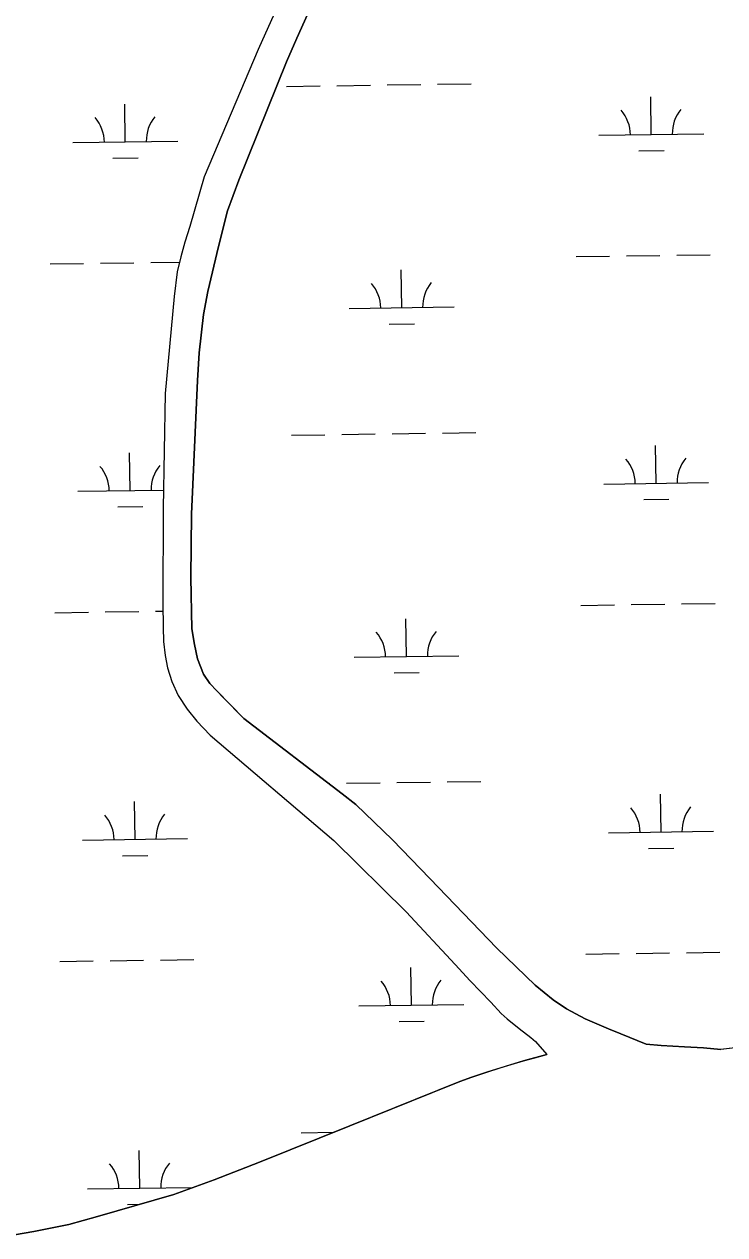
# Model space of a CAD drawing. Extents: x 3767014 to 3805179, y 361544 to 387384.
# Drawn here: x 3797535 to 3798204, y 377321 to 378476 of the extents above; entities that cross this region are included whole.
import ezdxf

# ---------------------------------------------------------------- set-up
doc = ezdxf.new("R2010")
doc.units = 0
doc.layers.add('V-TOPO-SHOR', color=7, linetype='Continuous')
doc.layers.add('V-WETL-SWMP', color=7, linetype='Continuous')

msp = doc.modelspace()

# ---------------------------------------------------------------- linework, layer by layer
at = {"layer": 'V-TOPO-SHOR'}
for points in [[(3797774.168, 378486.48), (3797758.349, 378451.68), (3797707.01, 378330.142), (3797693.276, 378282.88), (3797688.608, 378268.079), (3797684.723, 378253.796), (3797681.096, 378239.774), (3797678.254, 378216.146), (3797669.738, 378123.451), (3797667.981, 378014.143), (3797667.512, 377923.272), (3797667.782, 377900.682), (3797668.05, 377886.922), (3797669.875, 377873.681), (3797671.958, 377861.999), (3797676.122, 377848.759), (3797682.1, 377835.523), (3797690.675, 377822.545), (3797700.028, 377811.125), (3797712.758, 377797.633), (3797830.688, 377697.219), (3797899.79, 377629.234), (3797946.552, 377578.89), (3797960.581, 377563.319), (3797980.583, 377543.079), (3797990.457, 377532.179), (3797995.911, 377527.25), (3798007.601, 377517.911), (3798018.768, 377509.348), (3798023.186, 377505.457), (3798034.006, 377493.046)], [(3797805.586, 378484.94), (3797795.213, 378462.604), (3797785.618, 378440.013), (3797739.984, 378327.045), (3797729.355, 378297.699), (3797720.547, 378263.684), (3797710.444, 378220.838), (3797706.303, 378199.027), (3797702.168, 378162.414), (3797700.626, 378135.932), (3797694.986, 378008.448), (3797694.24, 377948.21), (3797695.305, 377899.14), (3797697.65, 377884.343), (3797700.515, 377870.583), (3797706.235, 377856.048), (3797712.472, 377846.963), (3797718.966, 377839.957), (3797725.202, 377833.729), (3797744.945, 377813.749), (3797838.452, 377741.88), (3797851.699, 377731.503), (3797886.769, 377697.768), (3797922.101, 377660.921), (3797986.267, 377594.49), (3798022.895, 377559.201), (3798040.039, 377545.188), (3798052.765, 377536.628), (3798070.384, 377527.278), (3798092.72, 377517.684)], [(3799258.124, 378148.597), (3799182.141, 378092.934), (3799102.658, 378034.314), (3799041.687, 377992.101), (3799008.014, 377972.434), (3798990.591, 377960.85), (3798974.027, 377949.734), (3798937.788, 377930.376), (3798920.368, 377918.715), (3798863.749, 377876.346), (3798793.289, 377833.977), (3798710.622, 377782.437), (3798594.977, 377705.006), (3798493.255, 377645.77), (3798414.551, 377585.206), (3798374.187, 377547.5), (3798343.7, 377528.763), (3798331.492, 377522.701), (3798307.461, 377513.528), (3798281.566, 377507.39), (3798199.777, 377497.824)], [(3798092.72, 377517.684), (3798104.406, 377513.016), (3798128.558, 377503.163)], [(3798128.558, 377503.163), (3798142.904, 377501.891), (3798165.19, 377500.368), (3798183.38, 377499.608), (3798199.777, 377497.824)], [(3797525.88, 377321.203), (3797544.325, 377324.287), (3797563.535, 377328.139), (3797577.879, 377330.965), (3797605.029, 377338.666), (3797678.026, 377359.711), (3797716.445, 377373.568), (3797759.729, 377390.499), (3797846.04, 377425.13), (3797924.669, 377456.94), (3797950.791, 377467.456), (3797962.317, 377471.563), (3797976.659, 377476.439), (3797989.212, 377480.287), (3797999.968, 377483.623), (3798011.494, 377487.215), (3798022.508, 377490.04), (3798034.006, 377493.046)]]:
    msp.add_lwpolyline(points, dxfattribs=at)
at = {"layer": 'V-WETL-SWMP'}
for p, q in [((3797774.168, 378486.48), (3797758.349, 378451.68)), ((3797795.212, 378462.605), (3797805.585, 378484.94)), ((3797785.617, 378440.012), (3797795.212, 378462.605)), ((3797758.349, 378451.68), (3797707.009, 378330.142)), ((3797739.984, 378327.045), (3797785.617, 378440.012)), ((3797785.59, 378416.526), (3797817.587, 378416.971)), ((3797833.586, 378417.193), (3797865.582, 378417.637)), ((3797881.581, 378417.86), (3797913.578, 378418.304)), ((3797929.576, 378418.526), (3797961.573, 378418.971)), ((3798133.577, 378370.613), (3798133.077, 378406.61)), ((3797631.718, 378363.642), (3797631.218, 378399.638)), ((3798083.582, 378369.919), (3798183.573, 378371.308)), ((3797581.723, 378362.947), (3797681.713, 378364.336)), ((3798121.793, 378355.017), (3798145.791, 378355.35)), ((3797619.933, 378348.046), (3797643.931, 378348.379)), ((3797707.009, 378330.142), (3797693.275, 378282.88)), ((3797729.356, 378297.7), (3797739.984, 378327.045)), ((3797720.547, 378263.683), (3797729.356, 378297.7)), ((3797693.275, 378282.88), (3797688.609, 378268.079)), ((3797688.609, 378268.079), (3797684.723, 378253.796)), ((3797710.445, 378220.837), (3797720.547, 378263.683)), ((3797684.723, 378253.796), (3797681.096, 378239.774)), ((3798061.78, 378254.173), (3798093.777, 378254.617)), ((3798109.775, 378254.839), (3798141.772, 378255.284)), ((3798157.771, 378255.506), (3798189.768, 378255.951)), ((3797559.92, 378247.201), (3797591.917, 378247.646)), ((3797607.916, 378247.868), (3797639.913, 378248.313)), ((3797655.911, 378248.535), (3797683.461, 378248.917)), ((3797681.096, 378239.774), (3797678.253, 378216.146)), ((3797895.377, 378205.427), (3797894.877, 378241.423)), ((3797678.253, 378216.146), (3797669.737, 378123.451)), ((3797706.303, 378199.026), (3797710.445, 378220.837)), ((3797845.382, 378204.732), (3797945.372, 378206.121)), ((3797702.169, 378162.415), (3797706.303, 378199.026)), ((3797883.592, 378189.831), (3797907.59, 378190.164)), ((3797700.626, 378135.931), (3797702.169, 378162.415)), ((3797694.985, 378008.447), (3797700.626, 378135.931)), ((3797669.737, 378123.451), (3797667.98, 378014.144)), ((3797790.211, 378083.883), (3797822.208, 378084.328)), ((3797838.206, 378084.55), (3797870.203, 378084.994)), ((3797886.202, 378085.217), (3797918.199, 378085.661)), ((3797934.197, 378085.883), (3797966.194, 378086.328)), ((3797636.339, 378030.999), (3797635.839, 378066.995)), ((3798138.198, 378037.97), (3798137.698, 378073.967)), ((3797586.344, 378030.304), (3797668.258, 378031.442)), ((3798088.203, 378037.276), (3798188.193, 378038.665)), ((3798126.414, 378022.374), (3798150.411, 378022.708)), ((3797624.554, 378015.403), (3797648.552, 378015.736)), ((3797667.98, 378014.144), (3797667.511, 377923.271)), ((3797694.24, 377948.211), (3797694.985, 378008.447)), ((3797695.306, 377899.14), (3797694.24, 377948.211)), ((3797612.536, 377915.225), (3797644.533, 377915.67)), ((3797660.532, 377915.892), (3797667.599, 377915.99)), ((3797667.511, 377923.271), (3797667.783, 377900.683)), ((3798066.401, 377921.53), (3798098.398, 377921.974)), ((3798114.396, 377922.197), (3798146.393, 377922.641)), ((3798162.391, 377922.863), (3798194.388, 377923.308)), ((3797564.541, 377914.558), (3797596.538, 377915.003)), ((3797899.998, 377872.784), (3797899.498, 377908.78)), ((3797667.783, 377900.683), (3797668.051, 377886.922)), ((3797697.651, 377884.343), (3797695.306, 377899.14)), ((3797668.051, 377886.922), (3797669.876, 377873.682)), ((3797700.515, 377870.583), (3797697.651, 377884.343)), ((3797669.876, 377873.682), (3797671.959, 377861.999)), ((3797706.235, 377856.047), (3797700.515, 377870.583)), ((3797850.003, 377872.089), (3797949.993, 377873.478)), ((3797671.959, 377861.999), (3797676.121, 377848.76)), ((3797676.121, 377848.76), (3797682.1, 377835.522)), ((3797712.471, 377846.963), (3797706.235, 377856.047)), ((3797718.966, 377839.957), (3797712.471, 377846.963)), ((3797888.213, 377857.188), (3797912.211, 377857.521)), ((3797682.1, 377835.522), (3797690.675, 377822.545)), ((3797744.944, 377813.748), (3797718.966, 377839.957)), ((3797690.675, 377822.545), (3797700.028, 377811.126)), ((3797838.452, 377741.881), (3797744.944, 377813.748)), ((3797700.028, 377811.126), (3797712.758, 377797.633)), ((3797712.758, 377797.633), (3797830.688, 377697.219)), ((3797825.716, 377751.669), (3797826.829, 377751.685)), ((3797842.827, 377751.907), (3797874.824, 377752.352)), ((3797890.823, 377752.574), (3797922.819, 377753.018)), ((3797938.818, 377753.241), (3797970.815, 377753.685)), ((3797640.96, 377698.356), (3797640.459, 377734.353)), ((3797851.699, 377731.503), (3797838.452, 377741.881)), ((3797886.769, 377697.769), (3797851.699, 377731.503)), ((3798142.819, 377705.327), (3798142.319, 377741.324)), ((3797590.964, 377697.662), (3797690.955, 377699.051)), ((3797830.688, 377697.219), (3797899.789, 377629.233)), ((3797922.1, 377660.921), (3797886.769, 377697.769)), ((3798092.824, 377704.633), (3798192.814, 377706.022)), ((3798131.035, 377689.731), (3798155.032, 377690.065)), ((3797629.175, 377682.76), (3797653.173, 377683.093)), ((3797986.267, 377594.49), (3797922.1, 377660.921)), ((3797899.789, 377629.233), (3797946.552, 377578.89)), ((3798022.895, 377559.2), (3797986.267, 377594.49)), ((3797569.162, 377581.916), (3797601.159, 377582.36)), ((3797617.157, 377582.582), (3797649.154, 377583.027)), ((3797665.153, 377583.249), (3797697.15, 377583.693)), ((3798071.022, 377588.887), (3798103.018, 377589.331)), ((3798119.017, 377589.554), (3798151.014, 377589.998)), ((3798167.012, 377590.22), (3798199.009, 377590.665)), ((3797904.619, 377540.141), (3797904.119, 377576.137)), ((3797946.552, 377578.89), (3797960.581, 377563.32)), ((3797960.581, 377563.32), (3797980.584, 377543.079)), ((3798040.039, 377545.189), (3798022.895, 377559.2)), ((3797854.623, 377539.446), (3797954.614, 377540.835)), ((3797980.584, 377543.079), (3797990.456, 377532.18)), ((3798052.766, 377536.628), (3798040.039, 377545.189)), ((3798070.385, 377527.278), (3798052.766, 377536.628)), ((3797892.834, 377524.545), (3797916.832, 377524.878)), ((3797990.456, 377532.18), (3797995.911, 377527.25)), ((3797995.911, 377527.25), (3798007.6, 377517.91)), ((3798092.719, 377517.684), (3798070.385, 377527.278)), ((3798007.6, 377517.91), (3798018.769, 377509.348)), ((3798104.405, 377513.017), (3798092.719, 377517.684)), ((3798128.557, 377503.164), (3798104.405, 377513.017)), ((3798018.769, 377509.348), (3798023.185, 377505.456)), ((3798023.185, 377505.456), (3798034.005, 377493.046)), ((3798142.903, 377501.891), (3798128.557, 377503.164)), ((3798165.191, 377500.367), (3798142.903, 377501.891)), ((3798183.38, 377499.608), (3798165.191, 377500.367)), ((3798281.565, 377507.391), (3798199.776, 377497.824)), ((3798034.005, 377493.046), (3798011.494, 377487.216)), ((3798199.776, 377497.824), (3798183.38, 377499.608)), ((3798011.494, 377487.216), (3797976.66, 377476.438)), ((3797950.792, 377467.457), (3797846.04, 377425.13)), ((3797962.317, 377471.562), (3797950.792, 377467.457)), ((3797976.66, 377476.438), (3797962.317, 377471.562)), ((3797846.04, 377425.13), (3797759.729, 377390.499)), ((3797799.453, 377418.597), (3797830.846, 377419.034)), ((3797645.58, 377365.713), (3797645.08, 377401.71)), ((3797759.729, 377390.499), (3797716.445, 377373.567)), ((3797716.445, 377373.567), (3797678.027, 377359.712)), ((3797595.585, 377365.019), (3797695.576, 377366.408)), ((3797678.027, 377359.712), (3797605.029, 377338.665)), ((3797633.796, 377350.117), (3797645.302, 377350.277)), ((3797605.029, 377338.665), (3797577.879, 377330.965)), ((3797577.879, 377330.965), (3797544.324, 377324.286)), ((3797544.324, 377324.286), (3797525.881, 377321.202))]:
    msp.add_line(p, q, dxfattribs=at)
for centre, start, end in [((3798078.333, 378370.321), 0.024037, 41.567696), ((3798188.808, 378371.855), 140.024034, 181.567693), ((3797576.474, 378363.349), 0.024037, 41.567696), ((3797686.949, 378364.884), 140.024034, 181.567693), ((3797840.133, 378205.134), 0.024037, 41.567696), ((3797950.608, 378206.669), 140.024034, 181.567693), ((3797581.095, 378030.706), 0.024037, 41.567696), ((3797691.57, 378032.241), 140.024034, 181.567693), ((3798082.954, 378037.678), 0.024037, 41.567696), ((3798193.429, 378039.212), 140.024034, 181.567693), ((3797844.754, 377872.491), 0.024037, 41.567696), ((3797955.229, 377874.026), 140.024034, 181.567693), ((3797585.715, 377698.063), 0.024037, 41.567696), ((3797696.191, 377699.598), 140.024034, 181.567693), ((3798087.575, 377705.035), 0.024037, 41.567696), ((3798198.05, 377706.57), 140.024034, 181.567693), ((3797849.374, 377539.848), 0.024037, 41.567696), ((3797959.85, 377541.383), 140.024034, 181.567693), ((3797590.336, 377365.421), 0.024037, 41.567696), ((3797700.811, 377366.955), 140.024034, 181.567693)]:
    msp.add_arc(centre, 35.246, start, end, dxfattribs=at)

doc.saveas('drawing.dxf')
